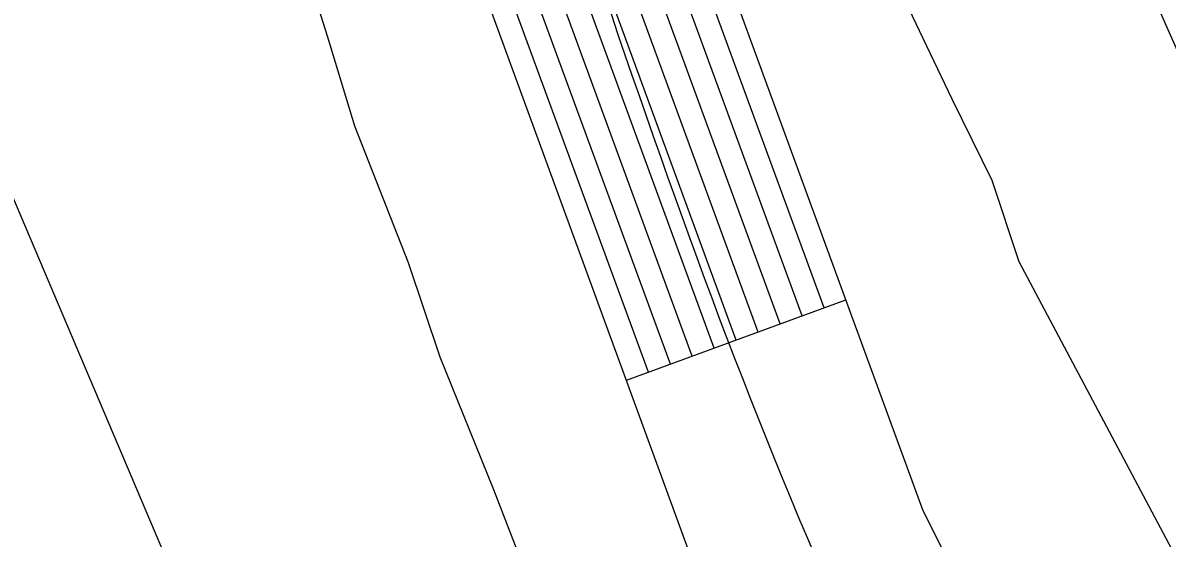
# Model space of a CAD drawing. Extents: x 3297753 to 3335611, y 652252 to 677623.
# Drawn here: x 3314158.6 to 3314305.5, y 667414.1 to 667480.2 of the extents above; entities that cross this region are included whole.
import ezdxf

# ---------------------------------------------------------------- set-up
doc = ezdxf.new("R2010")
doc.units = 0
for name, color, linetype in [('V-LEVE-TOET', 7, 'Continuous'), ('V-ROAD-CNTR', 7, 'Continuous'), ('V-SITE-VEGE', 7, 'Continuous'), ('V-WETL-SWMP', 7, 'Continuous')]:
    doc.layers.add(name, color=color, linetype=linetype)

msp = doc.modelspace()

# ---------------------------------------------------------------- linework, layer by layer
at = {"layer": 'V-LEVE-TOET'}
for points in [[(3314296.18, 667128.35), (3314249.7, 667234.7), (3314183.9, 667395.23), (3314145.35, 667486.11), (3314121.53, 667570.74), (3314114.64, 667616.51), (3314110.67, 667672.74), (3314111.39, 667699.21), (3314118.73, 667716.49), (3314133.45, 667728.82), (3314151.21, 667733.9), (3314168.23, 667736.39), (3314178.44, 667731.76)], [(3314458.25, 667126.65), (3314438.26, 667180.46), (3314366.54, 667341.76), (3314285.77, 667524.02), (3314227.59, 667646.68), (3314184.8, 667719.63), (3314178.44, 667731.76)]]:
    msp.add_lwpolyline(points, dxfattribs=at)
at = {"layer": 'V-ROAD-CNTR'}
msp.add_line((3314236.08, 667434.33), (3314264.25, 667444.64), dxfattribs=at)
for points in [[(3314388.08, 667076.39), (3314362.59, 667152.67), (3314335.81, 667227.59), (3314291.74, 667315.9), (3314246.59, 667405.63), (3314215.93, 667489.36), (3314186.25, 667572.22), (3314164.22, 667628.09), (3314141.58, 667684.64), (3314134.36, 667708.29), (3314131.11, 667727.74), (3314130.99, 667756.98), (3314137.68, 667786.22), (3314147.64, 667806.09), (3314158.05, 667819.72), (3314176.43, 667835.92), (3314198.46, 667847.3), (3314216.1, 667850.47), (3314229.99, 667849.53), (3314248.43, 667844.64), (3314265.01, 667837.14), (3314295.67, 667819.78), (3314310.74, 667809.39), (3314324.33, 667797.74)], [(3314442.85, 667000.5), (3314431.25, 667039.53), (3314416.61, 667085.68), (3314390.94, 667162.47), (3314363.45, 667239.38), (3314318.56, 667329.34), (3314274.16, 667417.57), (3314244.14, 667499.58), (3314214.33, 667582.79), (3314192.1, 667639.17), (3314169.9, 667694.61), (3314163.63, 667715.17), (3314161.1, 667730.29), (3314161.01, 667753.66), (3314161.46, 667755.63)], [(3314258.62, 667442.58), (3314238.5, 667497.53), (3314216.1, 667560.06)], [(3314261.44, 667443.61), (3314241.32, 667498.55), (3314218.93, 667561.07)], [(3314255.8, 667441.55), (3314235.68, 667496.51), (3314213.28, 667559.04)], [(3314250.17, 667439.48), (3314230.04, 667494.47), (3314207.63, 667557.02)], [(3314252.98, 667440.51), (3314232.86, 667495.49), (3314210.45, 667558.03)], [(3314247.35, 667438.45), (3314227.21, 667493.45), (3314204.8, 667556.01)], [(3314241.72, 667436.39), (3314221.57, 667491.4), (3314199.16, 667553.99)], [(3314244.53, 667437.42), (3314224.39, 667492.42), (3314201.98, 667555)], [(3314238.9, 667435.36), (3314218.75, 667490.38), (3314196.33, 667552.97)]]:
    msp.add_lwpolyline(points, dxfattribs=at)
msp.add_spline([(3313930.64, 666558.32), (3313935.06, 666626.02), (3313956.61, 666724.35), (3313982.79, 666811.19), (3313999.54, 666827.97), (3314020.89, 666834.38), (3314097.86, 666817.22), (3314205.09, 666805.75), (3314289.91, 666832.52), (3314346.24, 666866.44), (3314401.76, 666906.2), (3314431.07, 666935.28), (3314430.61, 666989.05), (3314402.35, 667081.04), (3314349.63, 667233.48), (3314260.38, 667411.6), (3314200.29, 667577.5), (3314155.74, 667689.63), (3314151.9, 667781.12), (3314203.34, 667832.94), (3314258.21, 667823.75), (3314314.57, 667786.35)], degree=3, dxfattribs=at)
at = {"layer": 'V-SITE-VEGE'}
for points in [[(3314180.11, 667545.05), (3314183.02, 667535.16), (3314184.32, 667523.03), (3314185.53, 667515.87), (3314188.48, 667503.78), (3314194.22, 667489.51), (3314197.7, 667478.52), (3314201.19, 667466.98), (3314208.08, 667449.42), (3314212.14, 667437.33), (3314219.02, 667420.33), (3314223.05, 667409.9)], [(3314349.59, 667330.69), (3314286.48, 667449.52), (3314283.01, 667459.96), (3314277.88, 667470.37), (3314255.63, 667516.96), (3314249.36, 667529.56)]]:
    msp.add_lwpolyline(points, dxfattribs=at)
at = {"layer": 'V-WETL-SWMP'}
msp.add_lwpolyline([(3314458.25, 667126.65), (3314438.26, 667180.47), (3314366.54, 667341.76), (3314285.77, 667524.02), (3314227.59, 667646.68), (3314184.8, 667719.63), (3314178.44, 667731.76), (3314187.85, 667760.22), (3314198.85, 667776.71), (3314224.4, 667781.33), (3314273.75, 667756.31), (3314331.15, 667720.89), (3314444.88, 667646.08), (3314557.47, 667590.4)], dxfattribs=at)

doc.saveas('drawing.dxf')
